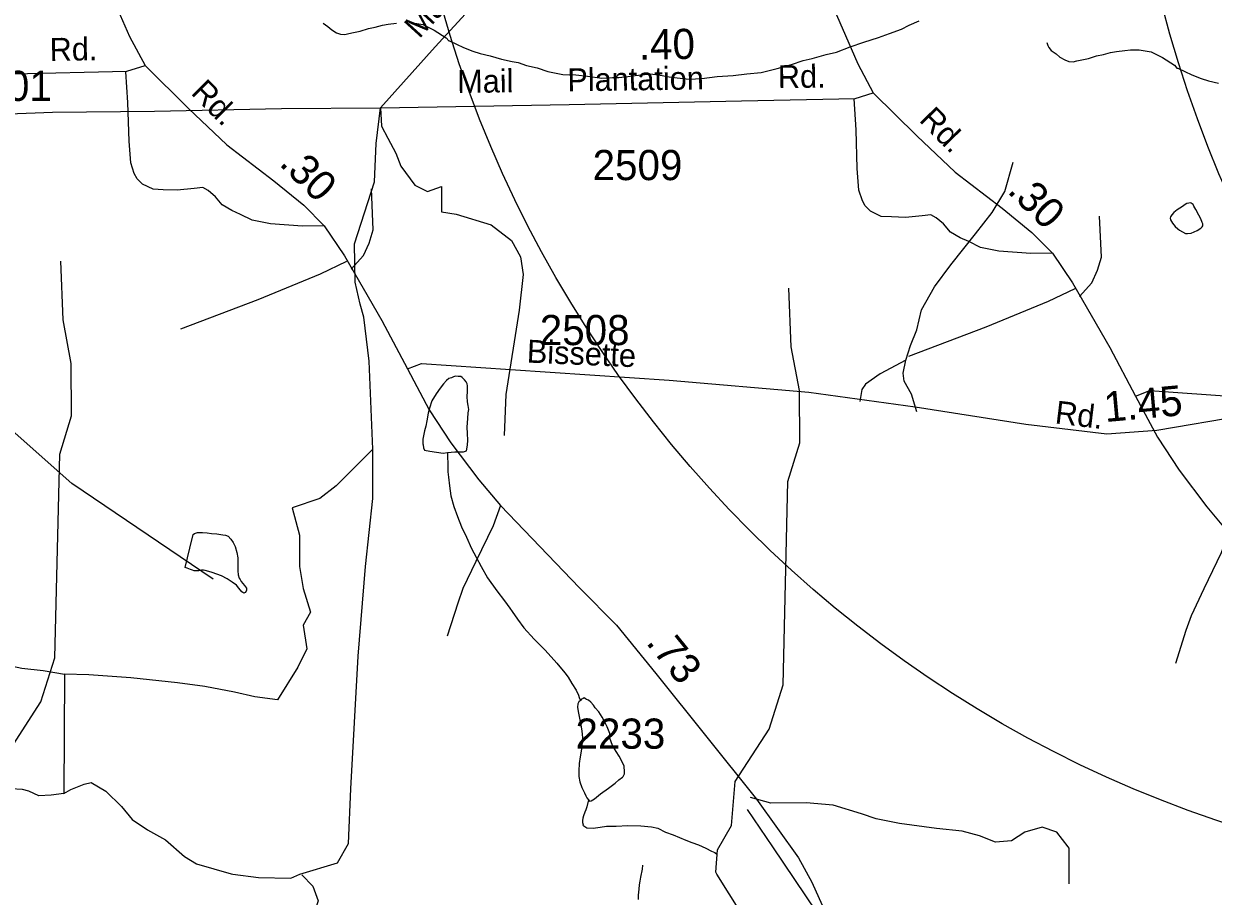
# Model space of a CAD drawing. Extents: x 2169602 to 2449496, y 721995 to 810662.
# Drawn here: x 2405183 to 2410109, y 783443 to 787056 of the extents above; entities that cross this region are included whole.
import ezdxf

# ---------------------------------------------------------------- set-up
doc = ezdxf.new("R2010")
doc.units = 0
doc.layers.add('Default', color=7, linetype='Continuous')

msp = doc.modelspace()

# ---------------------------------------------------------------- linework, layer by layer
at = {"layer": 'Default'}
for p, q in [((2405352.1, 784362.6), (2405348.9, 783868.1)), ((2408179.3, 783801.7), (2408284, 783646.9)), ((2406288.6, 783517.8), (2406326.6, 783534.1))]:
    msp.add_line(p, q, dxfattribs=at)
for points in [[(2405082.7, 788427.4), (2405124.5, 788311.2), (2405163.8, 788148.9), (2405225.5, 787968.8), (2405354.7, 787646.2), (2405495.5, 787292.3), (2405621, 787003.3), (2405685.4, 786882.9)], [(2408098.5, 788314.6), (2407955.1, 788158.6), (2407678.9, 787831.9), (2407217.4, 787320.9), (2406886.8, 786960.6), (2406660.8, 786708.3)], [(2408098.5, 788314.6), (2408140.4, 788198.3), (2408179.6, 788036), (2408241.3, 787855.9), (2408370.6, 787533.4), (2408511.3, 787179.5), (2408636.9, 786890.5), (2408701.2, 786770.1)], [(2406422.8, 787058.7), (2406442.4, 787044.8), (2406458.4, 787031), (2406478.9, 787019), (2406495.1, 787013.3), (2406513, 787011.4), (2406529, 787015.5), (2406548.7, 787019.4), (2406576.5, 787025.7), (2406610.6, 787036), (2406638.7, 787041.9), (2406668.6, 787050.3), (2406692.8, 787054.4), (2406726.6, 787058.6)], [(2406786.5, 787060.9), (2406836.1, 787053), (2406882.7, 787029.3), (2406932.7, 786997.8), (2406943, 786985.7), (2406946.9, 786985.6), (2407004.7, 786958.2), (2407043.2, 786942.2), (2407073.2, 786932.4), (2407115.4, 786922.8), (2407161.1, 786909), (2407205.4, 786899.4), (2407231.1, 786895.6), (2407265.5, 786883.4), (2407309.4, 786873.9), (2407353.5, 786857.9), (2407415.4, 786846.6), (2407469.5, 786844.5), (2407517.3, 786838.9), (2407577.4, 786831.4), (2407621.5, 786833.7), (2407647.5, 786833.8), (2407685.5, 786837.8), (2407715.6, 786842.2), (2407743.5, 786844.4), (2407777.5, 786848.7), (2407811.2, 786844.8), (2407833.5, 786840.6), (2407855.5, 786836.9), (2407889.5, 786832.9), (2407939.3, 786827.4), (2407991.4, 786829.7), (2408055.4, 786837.9), (2408121, 786842.5), (2408177.4, 786848.6), (2408237.1, 786855), (2408302.7, 786871.5), (2408362.8, 786887.9), (2408410.9, 786904.2), (2408448.5, 786912.3), (2408506.9, 786928.6), (2408548.9, 786938.9), (2408606.1, 786961), (2408662.3, 786979.3), (2408722.4, 786999.9), (2408768.3, 787016), (2408818.2, 787034.1), (2408850.2, 787050.3), (2408891.4, 787068.8)], [(2409420.5, 786977.9), (2409424.4, 786965.9), (2409428.7, 786958), (2409438.6, 786945.9), (2409458.3, 786932), (2409474.3, 786918.2), (2409494.8, 786906.2), (2409511, 786900.5), (2409528.8, 786898.6), (2409544.8, 786902.6), (2409564.5, 786906.5), (2409592.4, 786912.9), (2409626.4, 786923.2), (2409654.5, 786929), (2409684.4, 786937.5), (2409708.6, 786941.6), (2409742.5, 786945.8), (2409766, 786947.9), (2409802.3, 786948.1), (2409852, 786940.2), (2409898.5, 786916.5), (2409948.5, 786885), (2409958.8, 786872.9), (2409962.7, 786872.8), (2410020.5, 786845.3), (2410059.1, 786829.3), (2410089, 786819.6), (2410131.2, 786810)], [(2403644.9, 786821.1), (2404426.6, 786834.7), (2405139.2, 786849.4), (2405610, 786859.9), (2405685.4, 786882.9)], [(2405685.4, 786882.9), (2405865.4, 786704.9), (2406024.4, 786554.1), (2406219, 786405.4), (2406342.5, 786304.9), (2406427.3, 786219), (2406511, 786095.5), (2406665.9, 785827.4), (2406772.1, 785626.3)], [(2406427.3, 786219), (2406337.4, 786218.1), (2406205.4, 786227.4), (2406129.3, 786242.9), (2406081.2, 786266.7), (2406045.1, 786282.5), (2406004.8, 786306.3), (2405976.7, 786340), (2405946.7, 786365.8), (2405924.5, 786377.7), (2405888.6, 786373.6), (2405818.7, 786367.1), (2405760.8, 786368.8), (2405718.6, 786370.5), (2405674.7, 786392.4), (2405652.5, 786414.2), (2405640.4, 786436.1), (2405626.1, 786480), (2405619.5, 786569.9), (2405614.8, 786729.8), (2405606, 786857.7)], [(2406660.8, 786708.3), (2407442.4, 786721.9), (2408155, 786736.6), (2408625.9, 786747), (2408701.2, 786770.1)], [(2409443.1, 786106.2), (2409353.2, 786105.3), (2409221.2, 786114.6), (2409145.2, 786130.1), (2409097, 786153.9), (2409061, 786169.6), (2409020.7, 786193.4), (2408992.6, 786227.2), (2408962.5, 786253), (2408940.3, 786264.9), (2408904.5, 786260.8), (2408834.5, 786254.2), (2408776.6, 786256), (2408734.4, 786257.7), (2408690.5, 786279.6), (2408668.3, 786301.4), (2408656.2, 786323.3), (2408641.9, 786367.1), (2408635.3, 786457.1), (2408630.6, 786616.9), (2408621.8, 786744.9)], [(2408701.2, 786770.1), (2408881.2, 786592.1), (2409040.2, 786441.3), (2409234.9, 786292.6), (2409358.3, 786192), (2409443.1, 786106.2), (2409526.8, 785982.6), (2409681.7, 785714.6), (2409787.9, 785513.5)], [(2403529.4, 786240.2), (2403621.5, 786324), (2403765.9, 786422.4), (2403925, 786512.5), (2404088.2, 786577.4), (2404297.5, 786636), (2404437.2, 786649.6), (2404830.6, 786672.7), (2405301.5, 786689.4), (2405724.2, 786693.6), (2406251.1, 786705.1), (2406660.8, 786708.3)], [(2406628.9, 785294.4), (2406613.7, 785659), (2406590.9, 785841.3), (2406575.8, 785894.5), (2406555.8, 785985.3), (2406553.4, 786144.2), (2406635.2, 786401.3), (2406642.2, 786560.1), (2406660.8, 786708.3)], [(2406660.8, 786708.3), (2406665.2, 786631.8), (2406690.6, 786582.8), (2406723.9, 786520.4), (2406744.9, 786466.7), (2406803.3, 786387.2), (2406854.7, 786361.5), (2406913, 786382.6), (2406913, 786277.4), (2406973.3, 786267.6), (2407118.5, 786223.4), (2407202.6, 786158), (2407240, 786090.3), (2407251.6, 786017.8), (2407235.3, 785870.6), (2407179.2, 785520.1), (2407172.6, 785350.5)], [(2408836.7, 785662.7), (2408855.7, 785723.4), (2408882.2, 785788), (2408901.2, 785871.5), (2408954.4, 785966.5), (2409022.7, 786057.6), (2409125.2, 786186.7), (2409193.5, 786274.1), (2409246.6, 786361.4), (2409280.8, 786482.9)], [(2406539.5, 786039.8), (2406590.7, 786096.5), (2406613.5, 786147.8), (2406630.5, 786202.9), (2406622.9, 786371.9)], [(2409982.3, 786194.9), (2409994.1, 786187), (2410002.1, 786187), (2410018.3, 786189.4), (2410042.1, 786199.6), (2410058.1, 786209.4), (2410063.9, 786215.4), (2410066.3, 786219.5), (2410065.9, 786227.7), (2410063.9, 786233.7), (2410057.7, 786247.6), (2410049.7, 786263.4), (2410037.6, 786287.5), (2410029.6, 786301.3), (2410025.5, 786307.2), (2410017.7, 786313.2), (2410013.6, 786315.1), (2410007.9, 786313.1), (2409999.9, 786311.1), (2409993.7, 786307.1), (2409981.8, 786299.2), (2409959.9, 786285.1), (2409945.8, 786275), (2409937.8, 786264.9), (2409931.8, 786256.9), (2409931.6, 786250.8), (2409931.8, 786244.7), (2409940.2, 786230.8), (2409952.3, 786216.9), (2409962.2, 786206.9), (2409970.2, 786201.2), (2409982.3, 786194.9)], [(2409555.3, 785927), (2409606.5, 785983.7), (2409629.3, 786035), (2409646.4, 786090), (2409638.8, 786259)], [(2405038.2, 783646.9), (2405032.9, 783655.4), (2405040.9, 783747.2), (2405097.9, 783847.6), (2405113.9, 784031), (2405254, 784247.9), (2405312, 784430.4), (2405331.9, 785273.1), (2405380.9, 785432.8), (2405379.9, 785649.3), (2405346, 785830.4), (2405336, 786073.5)], [(2406519.7, 786071.6), (2406410.4, 786018.7), (2406152.3, 785912.4), (2405831.6, 785790.8)], [(2408054, 783534.1), (2408048.7, 783542.6), (2408056.7, 783634.3), (2408113.7, 783734.8), (2408129.7, 783918.2), (2408269.8, 784135.1), (2408327.8, 784317.6), (2408347.7, 785160.3), (2408396.7, 785320), (2408395.7, 785536.5), (2408361.9, 785717.6), (2408351.8, 785960.6)], [(2409535.5, 785958.8), (2409426.2, 785905.9), (2409168.1, 785799.5), (2408847.4, 785678)], [(2406772.1, 785626.3), (2406830.7, 785649.4), (2407199, 785624.2), (2407856.1, 785580.3), (2408434.8, 785530), (2408874.3, 785469.3), (2409332.6, 785398.1), (2409668.5, 785358.3), (2409875.6, 785372.9), (2410233.5, 785433.7), (2410656.2, 785580.3), (2411046.5, 785705.9), (2411197.2, 785720.6), (2411362.5, 785731.5)], [(2408836.7, 785662.7), (2408730.4, 785605.7), (2408669.7, 785563.9), (2408654.5, 785541.1), (2408645.6, 785491.9)], [(2408882.4, 785448.2), (2408859.5, 785522.1), (2408829.1, 785575.3), (2408825.3, 785609.5), (2408836.7, 785662.7)], [(2406772.1, 785626.3), (2406862, 785456.7), (2406952, 785320.6), (2407067.1, 785167.7), (2407157.1, 785060.9), (2407484.6, 784719.5), (2407637.4, 784564.6), (2407800.7, 784365.6), (2408218.2, 783844.1), (2408391.9, 783601.2), (2408446.3, 783500.7), (2408577.1, 783211.7), (2408717.3, 782891.2), (2408771.7, 782765.6), (2408871.5, 782454)], [(2407026.3, 785458.9), (2407023.5, 785474.8), (2407021.4, 785490.9), (2407019.2, 785512.8), (2407021.2, 785532.7), (2407021.4, 785540.8), (2407021, 785556.7), (2407019, 785564.7), (2407015.1, 785572.6), (2407008.9, 785580.8), (2406998.7, 785590.5), (2406992.9, 785594.6), (2406982.7, 785594.5), (2406970.6, 785596.4), (2406962.6, 785594.3), (2406954.8, 785590.2), (2406943.1, 785586.3), (2406933.3, 785578.1), (2406921.2, 785564.1), (2406907, 785546.3), (2406891, 785524), (2406873.6, 785493.8), (2406863.5, 785464.1), (2406857.8, 785443.9), (2406852.1, 785411.9), (2406848, 785389.8), (2406842.4, 785369.9), (2406840.6, 785356), (2406836.3, 785335.9), (2406836.5, 785323.7), (2406836.5, 785315.6), (2406836.7, 785312), (2406838.5, 785300), (2406842.2, 785290), (2406864.6, 785285.9), (2406920.7, 785278.2), (2406938.4, 785280.4)], [(2409787.9, 785513.5), (2409846.5, 785536.5), (2410214.8, 785511.4), (2410871.9, 785467.4), (2411450.6, 785417.2), (2411890.1, 785356.4), (2412348.4, 785285.2), (2412684.3, 785245.4), (2412891.5, 785260.1), (2413249.3, 785320.8), (2413672.1, 785467.4), (2414062.4, 785593.1), (2414213.1, 785607.8), (2414378.3, 785618.7)], [(2409787.9, 785513.5), (2409877.9, 785343.9), (2409967.9, 785207.7), (2410083, 785054.9), (2410173, 784948.1), (2410500.5, 784606.7), (2410653.2, 784451.7), (2410816.5, 784252.8), (2411234, 783731.3), (2411407.7, 783488.4), (2411462.1, 783387.8), (2411592.9, 783098.8), (2411733.1, 782778.4), (2411787.5, 782652.8), (2411887.3, 782341.2)], [(2405967.9, 784756.2), (2405381.8, 785152), (2405147.9, 785360.1), (2404955.7, 785439.5), (2404768, 785481)], [(2406938.4, 785280.4), (2406968.5, 785282.7), (2407004.8, 785282.9), (2407016.5, 785286.8), (2407020.4, 785310.9), (2407022, 785331), (2407020.4, 785358.8), (2407020, 785384.9), (2407021.6, 785420.7), (2407023.7, 785444.7), (2407026.3, 785458.9)], [(2406628.9, 785294.4), (2406477.1, 785142.5), (2406408.8, 785089.4), (2406294.9, 785051.4), (2406325.3, 784937.5), (2406325.3, 784808.3), (2406340.4, 784717.2), (2406370.8, 784618.5), (2406340.4, 784565.3), (2406355.6, 784466.5), (2406317.7, 784390.6), (2406233.7, 784255.9), (2406140, 784268.8), (2406056.1, 784288.2), (2405933.4, 784310.8), (2405820.3, 784327), (2405626.6, 784346.4), (2405452.2, 784359.3), (2405352.1, 784362.6)], [(2406326.6, 783534.1), (2406482.4, 783580.5), (2406527.6, 783661.3), (2406537.2, 783887.5), (2406568.2, 784436.2), (2406598.5, 784808.3), (2406628.9, 785089.4), (2406628.9, 785294.4)], [(2406938.4, 785280.4), (2406938.6, 785266.5), (2406939, 785230.4), (2406939.2, 785200.4), (2406941.5, 785178.5), (2406945.8, 785142.6), (2406951.5, 785100.8), (2406963.6, 785056.7), (2406980, 785014.9), (2406996, 784972.7), (2407016.3, 784929.1), (2407036.8, 784883), (2407057.1, 784847.1), (2407077.2, 784807.5), (2407103.7, 784761.3), (2407141.8, 784707.7), (2407174, 784665.9), (2407196.1, 784636.2), (2407206.2, 784622.1), (2407228.5, 784590.3), (2407254.4, 784554.4), (2407296.6, 784506.6), (2407342.9, 784461.1), (2407391.3, 784407.1), (2407423.5, 784367.4), (2407437.5, 784349.4), (2407453.5, 784323.5), (2407470.3, 784295.8), (2407479.9, 784275.7), (2407483.8, 784265.8), (2407488.3, 784253.7)], [(2407157.1, 785060.9), (2407126.8, 784977.2), (2407054.7, 784829.1), (2407001.6, 784717), (2406980.7, 784656.3), (2406937, 784519.6)], [(2405871.3, 784884.4), (2405884.8, 784940.8), (2405890.6, 784944.8), (2405902.7, 784948.6), (2405922.8, 784948.8), (2405942.9, 784947), (2405960.7, 784945.1), (2405983, 784943), (2406007, 784939.3), (2406018.5, 784937.5), (2406029, 784933.5), (2406041.1, 784921.6), (2406050.9, 784907.5), (2406058.9, 784891.7), (2406065.3, 784865.6), (2406069.2, 784843.5), (2406069.6, 784811.8), (2406069.6, 784789.9), (2406071.6, 784773.8), (2406075.7, 784759.8), (2406079.8, 784753.9), (2406083.9, 784746), (2406089.9, 784737.8), (2406097.9, 784730.1), (2406102, 784723.8), (2406106.1, 784717.9), (2406106.1, 784709.8), (2406104.2, 784706), (2406100.1, 784700.1), (2406094.2, 784697.8), (2406090.3, 784700), (2406086.4, 784703.8), (2406074.3, 784717.8), (2406064.2, 784731.5), (2406045.8, 784743.6), (2406025.7, 784757.6), (2406001.7, 784769.3), (2405963.6, 784783.2), (2405949.8, 784786.9), (2405933.8, 784791), (2405927.7, 784792.7), (2405919.7, 784792.7), (2405908, 784790.8), (2405897.7, 784790.8), (2405889.5, 784790.8), (2405882, 784792.7), (2405873.5, 784796.4), (2405859.8, 784800.6), (2405852, 784804.6), (2405871.3, 784884.4)], [(2410173, 784948.1), (2410142.6, 784864.4), (2410070.5, 784716.2), (2410017.4, 784604.2), (2409996.5, 784543.5), (2409952.9, 784406.7)], [(2404907.3, 784165.8), (2404907.7, 784243.8), (2404940, 784319.6), (2404975.5, 784364.8), (2405001.4, 784390.7), (2405056.3, 784403.6), (2405098.3, 784403.6), (2405175.8, 784387.4), (2405263, 784377.7), (2405352.1, 784362.6)], [(2407488.3, 784253.7), (2407482.2, 784247.8), (2407478.3, 784239.8), (2407476.4, 784225.9), (2407478.5, 784207.8), (2407484.4, 784179.7), (2407490.8, 784151.9), (2407494.9, 784125.8), (2407497.1, 784099.9), (2407495.3, 784081.9), (2407493.3, 784051.8), (2407487.5, 784019.8), (2407483.8, 783992), (2407481.8, 783961.9), (2407482, 783937.9), (2407485.9, 783915.8), (2407494.3, 783892.2), (2407498, 783884), (2407506, 783870.2), (2407510.3, 783858.2), (2407514.6, 783850.2), (2407522.6, 783842.1)], [(2407522.6, 783842.1), (2407526.7, 783836.2), (2407532.6, 783838.2), (2407546.6, 783846.2), (2407572.2, 783866.7), (2407604.2, 783890.6), (2407632.1, 783910.7), (2407648.1, 783924.9), (2407662.2, 783935), (2407665.7, 783938.9), (2407671.6, 783949), (2407671.6, 783957.1), (2407669.8, 783980.9), (2407661.2, 783998.8), (2407649.5, 784022.9), (2407637.2, 784042.6), (2407621.2, 784066.5), (2407610.7, 784096.5), (2407610.7, 784116.8), (2407598.9, 784144.5), (2407588.8, 784166.3), (2407578.8, 784184.5), (2407564.4, 784206.1), (2407550.1, 784222.1), (2407542.5, 784234.2), (2407532, 784246.3), (2407522.4, 784253.9), (2407514, 784257.9), (2407510.1, 784260.2), (2407503.9, 784263.9), (2407500.2, 784262.1), (2407492.4, 784258), (2407488.3, 784253.7)], [(2405348.9, 783868.1), (2405297.2, 783861.7), (2405245.5, 783858.4), (2405203.5, 783877.8), (2405177.7, 783884.3), (2405129.3, 783887.5), (2405077.6, 783900.4), (2405035.6, 783916.6), (2404977.5, 783942.5), (2404948.4, 783968.3), (2404929, 784010.3), (2404912.9, 784049.1), (2404911.9, 784108.1), (2404907.3, 784165.8)], [(2405348.9, 783868.1), (2405377.9, 783884.3), (2405432.8, 783906.9), (2405461.9, 783913.4), (2405523.2, 783877.8), (2405587.5, 783814.2), (2405631.9, 783759.9), (2405696.1, 783717.9), (2405770.1, 783675.9), (2405849.1, 783606.7), (2405898.5, 783577.1), (2406041.7, 783535.1), (2406049.4, 783534.1)], [(2407522.6, 783842.1), (2407514.6, 783812.1), (2407510.9, 783800.1), (2407506.6, 783790.2), (2407500.8, 783776), (2407498.8, 783766.2), (2407496.7, 783756), (2407497.1, 783748.2), (2407499.2, 783740.2), (2407499, 783736.2), (2407515.2, 783726), (2407541.2, 783724.5), (2407570.8, 783728.5), (2407597, 783732.7), (2407637, 783732.7), (2407685, 783735.2), (2407739.1, 783733.5), (2407783, 783729.7), (2407808.8, 783723.8), (2407841, 783708), (2407873, 783696.2), (2407899.1, 783686.3), (2407925.1, 783674.6), (2407949.5, 783664.8), (2407977.6, 783654.9), (2408007.5, 783641), (2408031.5, 783629.3), (2408045.5, 783623.1), (2408053.2, 783617.1)], [(2409508, 783646.9), (2409461.4, 783707.5), (2409400.4, 783727.9), (2409329.2, 783707.5), (2409273.2, 783671.9), (2409207, 783666.8), (2409140.9, 783692.3), (2409069.7, 783712.6), (2408962.8, 783722.8), (2408810.2, 783743.2), (2408713.5, 783763.5), (2408652.5, 783783.9), (2408535.4, 783819.5), (2408423.5, 783829.7), (2408277.2, 783828.5), (2408193.3, 783851.4)], [(2408284, 783646.9), (2408466.7, 783376.6), (2408487.1, 783313), (2408482, 783287.5), (2408344.6, 783221.4), (2408024.1, 783078.8), (2407983.4, 783038.1), (2407973.2, 782997.4), (2408003.7, 782941.4), (2408105.5, 782803.9), (2408171.6, 782702.1), (2408217.4, 782661.4), (2408268.3, 782651.2), (2408359.9, 782691.9), (2408431.1, 782717.4), (2408507.4, 782722.5), (2408593.9, 782681.7), (2408665.2, 782676.6), (2408731.3, 782676.6), (2408784.6, 782692.1)], [(2409512.3, 783493.7), (2409512.3, 783641.4), (2409508, 783646.9)], [(2406049.4, 783534.1), (2406155.3, 783520.3), (2406288.6, 783517.8)], [(2406334.7, 783531.7), (2406379.9, 783484.5), (2406402.7, 783423.7), (2406379.9, 783355.4), (2406220.5, 783131.3), (2406116.7, 782984.9)], [(2407745.5, 783571.6), (2407744.1, 783555.2), (2407738, 783521.2), (2407734.1, 783505.1), (2407732.2, 783489.2), (2407730.2, 783471.3), (2407728.1, 783447.2), (2407728.1, 783429.4)], [(2408875.7, 781688.7), (2408830.8, 782155.4), (2408637.6, 782412), (2408603.8, 782537.3), (2408242.7, 783017.1), (2408199.7, 783300.1), (2408054, 783534.1)]]:
    msp.add_lwpolyline(points, dxfattribs=at)
for centre in [(2411724.3, 788494.3), (2414740.2, 788381.5)]:
    msp.add_circle(centre, 5000, dxfattribs=at)

# ---------------------------------------------------------------- texts
for s, height, rotation, p in [('Major', 95, 47.7186, (2406821.3, 786991.2)), ('.40', 125, 0.8697, (2407731.4, 786907.5)), ('Rd.', 95, 0.8697, (2405291, 786902.2)), ('Plantation', 95, 0.8697, (2407435.2, 786776.1)), ('Rd.', 95, 0.8697, (2408306.8, 786789.3)), ('1.01', 125, 0.02, (2404974.1, 786736.5)), ('Mail', 95, 0.8697, (2406978.8, 786769.2)), ('Rd.', 95, 314.5926, (2405871.8, 786767.5)), ('Rd.', 95, 314.5926, (2408887.6, 786654.6)), ('.30', 125, 315.3668, (2406237, 786473)), ('.30', 125, 315.3668, (2409252.8, 786360.1)), ('Bissette', 95, 357.5305, (2407265.2, 785653)), ('1.45', 125, 5.1522, (2409662.2, 785406.2)), ('Rd.', 95, 353.085, (2409450.9, 785401.4)), ('.73', 125, 308.7683, (2407757, 784492.4))]:
    msp.add_text(s, height=height, rotation=rotation, dxfattribs=at).set_placement(p)
for s, p in [('2509', (2407538.9, 786408.5)), ('2508', (2407320.2, 785725.1)), ('2233', (2407468.2, 784053.4))]:
    msp.add_text(s, height=125, dxfattribs=at).set_placement(p)

doc.saveas('drawing.dxf')
